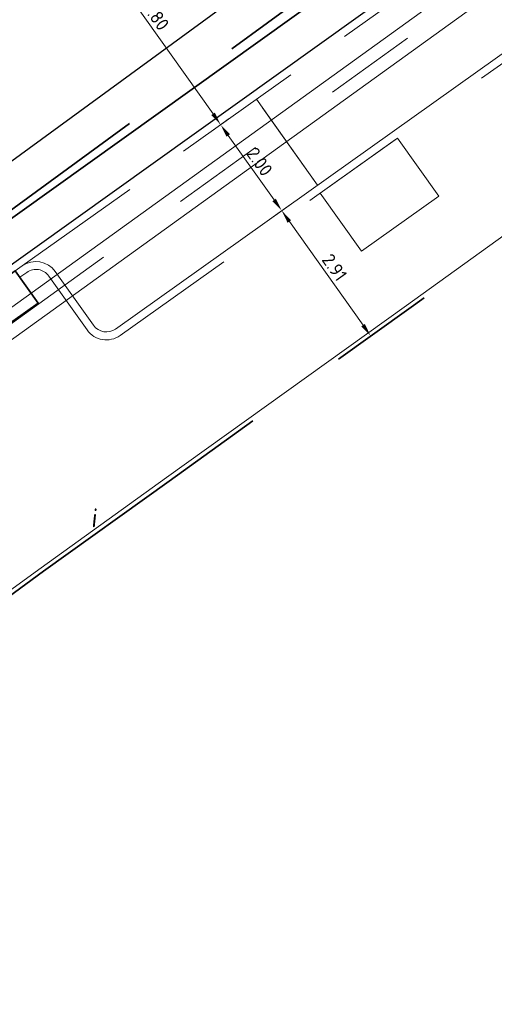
# Model space of a CAD drawing. Header units: metres. Extents: x 92403 to 95147, y 464428 to 465602.
# Tile 472 of 568: x 93230 to 93239, y 465189 to 465208. Entities that reach past the tile are written whole.
import ezdxf

# ---------------------------------------------------------------- set-up
doc = ezdxf.new("R2010")
doc.units = ezdxf.units.M
for name, pattern in [('DASHED', [0.75, 0.5, -0.25]), ('RI-GWA', [18.45, 6, -1.8, 1.75, -1.8, 1.75, -1.8, 1.75, -1.8]), ('RI-HWA', [7.4, 5, -2.4]), ('VH-OPSLUITBAND_80X200', [14, 8, -2, 2, -2]), ('VH-TROTTOIRBAND', [15, 5, -2, 2, -2, 2, -2])]:
    doc.linetypes.add(name, pattern=pattern)
doc.layers.get('Defpoints').update_dxf_attribs({"linetype": 'CONTINUOUS'})
doc.layers.add('B-OI-RI-GWA_TRANSPORTLEIDING-G', color=7, linetype='RI-GWA', lineweight=18, true_color=0xff8400)
doc.layers.add('N-OI-RI-HWA_TRANSPORTLEIDING-G', color=7, linetype='RI-HWA', lineweight=35, true_color=0x007bff)
for name, color, linetype, lineweight in [('B-WE-VH-VERHARDING_FUNDERING-G', 252, 'CONTINUOUS', 18), ('N-RO-VH-KANTOPSLUITING_ELEMENT_STALENSTRIP-G', 7, 'CONTINUOUS', 9), ('N-RO-VW-MARKERING-G', 7, 'CONTINUOUS', 9), ('N-WE-GK-KISTDAM-G', 40, 'CONTINUOUS', 30), ('N-WE-VH-KANTOPSLUITING_INRITBAND-G', 210, 'CONTINUOUS', 35), ('N-WE-VH-KANTOPSLUITING_OPSLUITBAND_80X200-G', 7, 'VH-OPSLUITBAND_80X200', 35), ('N-WE-VH-KANTOPSLUITING_TROTTOIRBAND-G', 7, 'VH-TROTTOIRBAND', 35), ('N-WE-VH-KANTOPSLUITING_TROTTOIRBAND_130 150-T18', 10, 'CONTINUOUS', 18), ('N-WE-VH-KANTOPSLUITING_VOORKANTBAND-G', 50, 'CONTINUOUS', 35), ('V-WE-RI-VOLSCHUIMEN-G', 130, 'CONTINUOUS-V', 35), ('X-XX-AL-M', 7, 'CONTINUOUS', 18)]:
    doc.layers.add(name, color=color, linetype=linetype, lineweight=lineweight)
doc.styles.add('NLCS-ISO-M100-T25', font='NLCS-ISO.ttf', dxfattribs={"height": 0.25})
doc.styles.add('NLCS-ISO-M200-T18', font='NLCS-ISO.ttf', dxfattribs={"height": 0.36})
doc.linetypes.add('CONTINUOUS-V', pattern='A,3.5,[24,NLCS.SHX,S=0.5,R=0,X=0,Y=0],3.5', length=7)
doc.dimstyles.new('NLCS-M100-T25-PIJL_L2_H1', dxfattribs={"dimscale": 0.1, "dimtxt": 2.5, "dimasz": 2.5, "dimexe": 2, "dimexo": 2, "dimgap": 0.7, "dimtad": 1, "dimzin": 0, "dimdsep": 46, "dimtxsty": 'NLCS-ISO-M100-T25', "dimcen": 0, "dimdle": 2, "dimclrd": 256, "dimclre": 256, "dimclrt": 256, "dimadec": 1, "dimazin": 0, "dimtfac": 1, "dimtdec": 3, "dimtofl": 0, "dimtmove": 0, "dimatfit": 3, "dimfxl": 2, "dimfxlon": 1, "dimtfillclr": 256, "dimtolj": 1, "dimtzin": 0, "dimlwd": -1, "dimlwe": -1, "dimarcsym": 0})

# ---------------------------------------------------------------- blocks, each defined once
blk = doc.blocks.new('*D110')
at = {"layer": 'Defpoints', "color": 0, "transparency": 16777216}
for p in [(93235.964, 465204.879), (93235.284, 465204.396), (93237.65, 465202.507)]:
    blk.add_point(p, dxfattribs=at)
at = {"layer": 'X-XX-AL-M', "transparency": 16777216}
for p, q in [((93235.447, 465204.512), (93235.121, 465204.28)), ((93236.825, 465202.228), (93235.429, 465204.192)), ((93237.133, 465202.14), (93236.807, 465201.908))]:
    blk.add_line(p, q, dxfattribs=at)
for points in [[(93235.463, 465204.216), (93235.395, 465204.168), (93235.284, 465204.396)], [(93236.859, 465202.252), (93236.791, 465202.204), (93236.97, 465202.024)]]:
    blk.add_solid(points, dxfattribs=at)
at = {"layer": 'X-XX-AL-M', "transparency": 16777216, "insert": (93236.286, 465203.323), "char_height": 0.25, "attachment_point": 5, "rotation": 305.4051, "style": 'NLCS-ISO-M100-T25'}
blk.add_mtext('\\A1;2.91', dxfattribs=at)
blk = doc.blocks.new('*D111')
at = {"layer": 'Defpoints', "color": 0, "transparency": 16777216}
for p in [(93234.805, 465206.509), (93234.125, 465206.026), (93235.964, 465204.879)]:
    blk.add_point(p, dxfattribs=at)
at = {"layer": 'X-XX-AL-M', "transparency": 16777216}
for p, q in [((93234.288, 465206.142), (93233.962, 465205.91)), ((93235.139, 465204.6), (93234.27, 465205.822)), ((93235.447, 465204.512), (93235.121, 465204.28))]:
    blk.add_line(p, q, dxfattribs=at)
for points in [[(93234.304, 465205.846), (93234.236, 465205.798), (93234.125, 465206.026)], [(93235.173, 465204.624), (93235.105, 465204.575), (93235.284, 465204.396)]]:
    blk.add_solid(points, dxfattribs=at)
at = {"layer": 'X-XX-AL-M', "transparency": 16777216, "insert": (93234.864, 465205.324), "char_height": 0.25, "attachment_point": 5, "rotation": 305.4051, "style": 'NLCS-ISO-M100-T25'}
blk.add_mtext('\\A1;2.00', dxfattribs=at)
blk = doc.blocks.new('*D112')
at = {"layer": 'Defpoints', "color": 0, "transparency": 16777216}
for p in [(93232.024, 465210.421), (93231.345, 465209.938), (93234.805, 465206.509)]:
    blk.add_point(p, dxfattribs=at)
at = {"layer": 'X-XX-AL-M', "transparency": 16777216}
for p, q in [((93231.508, 465210.054), (93231.182, 465209.822)), ((93233.981, 465206.23), (93231.489, 465209.735)), ((93234.288, 465206.142), (93233.962, 465205.91))]:
    blk.add_line(p, q, dxfattribs=at)
for points in [[(93231.523, 465209.759), (93231.455, 465209.71), (93231.345, 465209.938)], [(93234.015, 465206.254), (93233.947, 465206.206), (93234.125, 465206.026)]]:
    blk.add_solid(points, dxfattribs=at)
at = {"layer": 'X-XX-AL-M', "transparency": 16777216, "insert": (93232.894, 465208.095), "char_height": 0.25, "attachment_point": 5, "rotation": 305.4051, "style": 'NLCS-ISO-M100-T25'}
blk.add_mtext('\\A1;4.80', dxfattribs=at)

msp = doc.modelspace()

# ---------------------------------------------------------------- linework, layer by layer
at = {"layer": 'B-OI-RI-GWA_TRANSPORTLEIDING-G', "flags": 128}
msp.add_lwpolyline([(93397.106, 465321.399), (93354.082, 465291.114), (93307.593, 465257.966), (93262.886304, 465225.82035), (93220.572, 465195.362)], dxfattribs=at)
at = {"layer": 'B-WE-VH-VERHARDING_FUNDERING-G', "lineweight": 13, "flags": 128}
for points in [[(93396.962099, 465321.603432), (93353.937478, 465291.317995), (93307.447456, 465258.169266), (93262.740357, 465226.023327), (93220.425949, 465195.564902)], [(93397.249901, 465321.194568), (93354.226522, 465290.910005), (93307.738544, 465257.762734), (93263.032251, 465225.617374), (93220.718051, 465195.159098)]]:
    msp.add_lwpolyline(points, dxfattribs=at)
at = {"layer": 'N-OI-RI-HWA_TRANSPORTLEIDING-G', "flags": 128}
msp.add_lwpolyline([(93222.378345, 465198.737969), (93259.386692, 465225.731051)], dxfattribs=at)
at = {"layer": 'N-RO-VH-KANTOPSLUITING_ELEMENT_STALENSTRIP-G', "color": 30, "flags": 128}
msp.add_lwpolyline([(93237.479682, 465205.772342), (93236.01296, 465204.72892), (93236.795527, 465203.628879), (93238.262248, 465204.6723)], close=True, dxfattribs=at)
at = {"layer": 'N-RO-VW-MARKERING-G', "linetype": 'DASHED', "ltscale": 5, "flags": 128}
for points in [[(93230.362698, 465203.351398), (93239.247026, 465209.666357)], [(93235.96357, 465204.878725), (93234.804862, 465206.508877)], [(93235.96357, 465204.878725), (93234.920814, 465206.345748)]]:
    msp.add_lwpolyline(points, dxfattribs=at)
at = {"layer": 'N-WE-GK-KISTDAM-G', "flags": 128}
msp.add_lwpolyline([(93210.763383, 465172.872229), (93201.886615, 465183.30491), (93210.736267, 465190.814572), (93205.169395, 465197.317295), (93206.822913, 465198.616944), (93212.552339, 465191.915977), (93221.912831, 465199.326014), (93258.944729, 465226.336996), (93295.953077, 465253.330078), (93346.53177, 465289.031978), (93392.473191, 465322.242162), (93394.012746, 465320.086867), (93347.88791, 465287.143259), (93297.51444, 465251.166815), (93259.538016, 465223.634792), (93259.189039, 465224.121938), (93222.820307, 465198.132024), (93213.476267, 465190.734266), (93213.64833, 465190.531501), (93204.848671, 465183.064261), (93212.362775, 465174.233091)], dxfattribs=at)
at = {"layer": 'N-WE-VH-KANTOPSLUITING_INRITBAND-G', "flags": 128}
msp.add_lwpolyline([(93227.781871, 465201.523868), (93228.215231, 465200.91175), (93230.663726, 465202.645206), (93230.230525, 465203.2571), (93227.781871, 465201.523868)], dxfattribs=at)
at = {"layer": 'N-WE-VH-KANTOPSLUITING_OPSLUITBAND_80X200-G', "flags": 128}
msp.add_lwpolyline([(93325.41, 465262.18), (93323.85, 465264.097), (93316.14, 465258.63), (93304.396, 465250.302), (93301.968, 465248.58), (93291.826, 465241.384), (93287.277, 465238.12), (93277.159, 465230.859), (93272.615, 465227.598), (93262.52, 465220.355), (93257.971, 465217.09), (93247.86, 465209.834), (93242.507, 465205.993), (93237.693, 465202.538), (93233.148, 465199.277), (93230.766, 465197.568), (93220.773, 465190.314), (93220.508, 465189.698), (93220.497, 465189.07), (93223.363131, 465185.558382), (93223.222822, 465185.441587)], dxfattribs=at)
at = {"layer": 'N-WE-VH-KANTOPSLUITING_TROTTOIRBAND-G', "lineweight": 15, "flags": 128}
msp.add_lwpolyline([(93230.317033, 465203.134908), (93230.449601, 465203.229137, -0.414213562), (93230.86793, 465203.15842), (93231.592122, 465202.139575, 0.414213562), (93232.219616, 465202.0335), (93239.88133, 465207.479428, 0.414213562), (93239.987405, 465208.106921), (93239.263213, 465209.125766, -0.414213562), (93239.333929, 465209.544095), (93245.519739, 465213.940953, -0.414073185), (93245.937985, 465213.870354), (93246.662874, 465212.851563, 0.414073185), (93247.290242, 465212.745664), (93250.774166, 465215.222028), (93254.95071, 465218.193719, 0.414213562), (93255.056484, 465218.821263), (93254.331803, 465219.839761, -0.41421356), (93254.402319, 465220.258124), (93254.723798, 465220.486862)], format="xyb", dxfattribs=at)
at = {"layer": 'N-WE-VH-KANTOPSLUITING_VOORKANTBAND-G', "linetype": 'Continuous', "lineweight": 15, "flags": 128}
msp.add_lwpolyline([(93325.47205, 465262.230495), (93323.864797, 465264.205563), (93316.093726, 465258.695259), (93304.349724, 465250.367257), (93301.92172, 465248.645254), (93291.779534, 465241.449123), (93287.230362, 465238.184999), (93277.112357, 465230.923996), (93272.568356, 465227.662995), (93262.473363, 465220.42), (93257.924352, 465217.154992), (93247.813357, 465209.898996), (93242.460361, 465206.057998), (93237.646354, 465202.602994), (93233.101363, 465199.342), (93230.719184, 465197.632871), (93220.708204, 465190.36582), (93220.428288, 465189.715147), (93220.416499, 465189.042118), (93223.251066, 465185.569187), (93223.171641, 465185.503073)], dxfattribs=at)
at = {"layer": 'N-WE-VH-KANTOPSLUITING_VOORKANTBAND-G', "linetype": 'Continuous', "lineweight": 15}
msp.add_lwpolyline([(93239.794427, 465207.601689), (93232.132713, 465202.155761, -0.414213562), (93231.714384, 465202.226478), (93230.990191, 465203.245323, 0.414213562), (93230.362698, 465203.351398), (93230.228826, 465203.256243), (93227.725797, 465201.484178), (93224.944063, 465199.542477), (93223.889411, 465198.782738), (93222.761476, 465197.932816), (93218.183047, 465194.392804), (93217.6788, 465193.936184, 0.414213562), (93217.647295, 465193.300568), (93218.486337, 465192.374011, -0.414213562), (93218.465333, 465191.950267), (93204.085164, 465178.928334, -0.414213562)], format="xyb", dxfattribs=at)
at = {"layer": 'V-WE-RI-VOLSCHUIMEN-G', "flags": 128}
msp.add_lwpolyline([(93221.883432, 465198.338884), (93256.927536, 465223.384146), (93294.149789, 465249.623901), (93331.600968, 465276.372526), (93368.475814, 465302.705747), (93393.374941, 465320.491518)], dxfattribs=at)

# ---------------------------------------------------------------- texts
at = {"layer": 'N-WE-VH-KANTOPSLUITING_TROTTOIRBAND_130 150-T18', "insert": (93231.702094, 465198.764984), "char_height": 0.36, "width": 4.66934953, "attachment_point": 1, "rotation": 353.9606943, "style": 'NLCS-ISO-M200-T18'}
msp.add_mtext('i', dxfattribs=at)

# ---------------------------------------------------------------- dimensions: what is measured, and where the dimension line sits
at = {"layer": 'X-XX-AL-M'}
for p1, p2, picture, middle in [((93234.804862, 465206.508877), (93232.023948, 465210.421263), '*D112', (93232.893921, 465208.095112)), ((93235.96357, 465204.878725), (93234.804862, 465206.508877), '*D111', (93234.863732, 465205.323843)), ((93237.649524, 465202.506806), (93235.96357, 465204.878725), '*D110', (93236.286063, 465203.322807))]:
    dim = msp.add_aligned_dim(p1=p1, p2=p2, distance=0.833571, dimstyle='NLCS-M100-T25-PIJL_L2_H1', dxfattribs=at)
    dim.commit()
    dim.dimension.update_dxf_attribs({"geometry": picture, "text_midpoint": middle})

doc.saveas('drawing.dxf')
